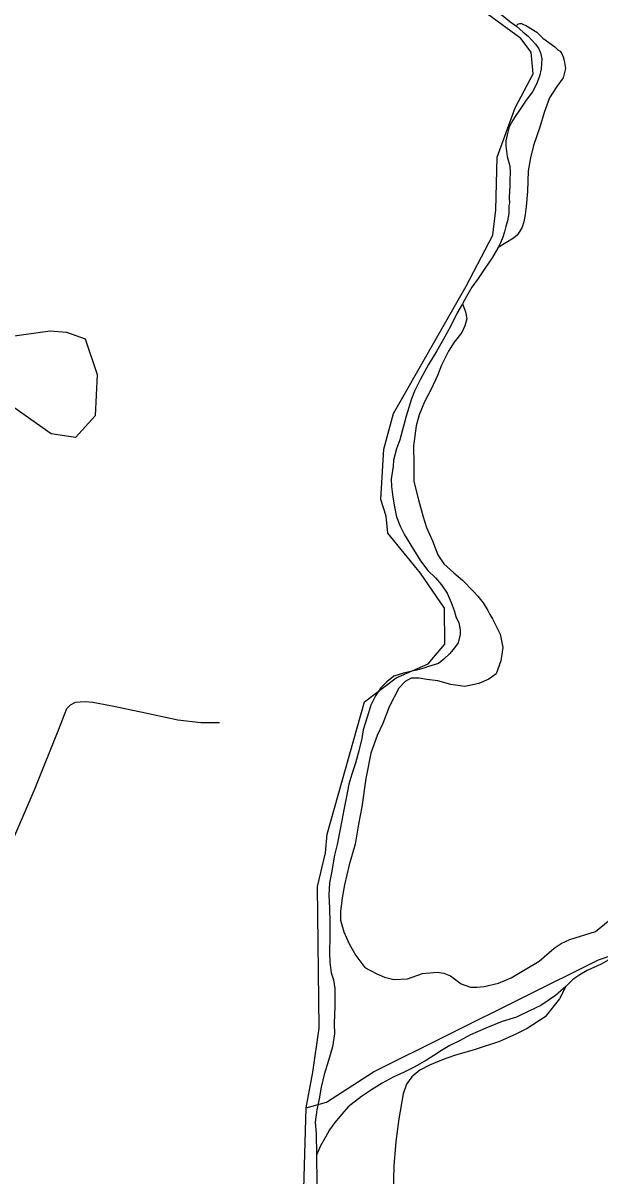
# Model space of a CAD drawing. Extents: x 2206922 to 2357709, y 510027 to 673830.
# Drawn here: x 2298613 to 2301459, y 531479 to 537168 of the extents above; entities that cross this region are included whole.
import ezdxf

# ---------------------------------------------------------------- set-up
doc = ezdxf.new("R2010")
doc.units = 0
for name, color, linetype in [('Exist Hydrographic Creek Single Shore', 7, 'Continuous'), ('Exist Hydrographic Misc Water Feature', 7, 'Continuous'), ('Exist Hydrographic Pond Under 1500 Sq Ft', 7, 'Continuous'), ('Exist Road Non-System Type 51', 7, 'Continuous')]:
    doc.layers.add(name, color=color, linetype=linetype)

msp = doc.modelspace()

# ---------------------------------------------------------------- linework, layer by layer
at = {"layer": 'Exist Hydrographic Creek Single Shore'}
for points in [[(2300010.2, 531815.5), (2300042.2, 531990.7), (2300073.1, 532208.5), (2300065.1, 532907.1), (2300105.1, 533072.8), (2300112.3, 533165), (2300297.2, 533818.9), (2300454.1, 533936.8), (2300611.2, 534005.5), (2300694.2, 534103.9), (2300692.2, 534281.1), (2300573.2, 534453.4), (2300413.1, 534650.4), (2300404.3, 534735.4), (2300378.2, 534816.4), (2300392.2, 535066.3), (2300440.2, 535242.2), (2300799.2, 535870.4), (2300930.2, 536121.7), (2300945.2, 536247), (2300951.1, 536506.5), (2301040.1, 536749.6), (2301130.2, 536917.3), (2301120.1, 537025.2), (2301069.3, 537092.1), (2300902.1, 537213.3)], [(2301386.3, 528605.9), (2301302.2, 528622.2), (2300831.2, 529102), (2300349.3, 529735.6), (2300146.3, 530019.4), (2300044.2, 530209), (2299983.3, 530449.3), (2299953.2, 530907.5), (2299986.2, 531017.1), (2300010.2, 531815.5)]]:
    msp.add_lwpolyline(points, dxfattribs=at)
at = {"layer": 'Exist Hydrographic Misc Water Feature'}
for points in [[(2300868.7, 537334.6), (2300899.3, 537294.9), (2300923.5, 537263.3), (2300954, 537223.6), (2300984.2, 537200), (2301014.5, 537176.2), (2301046.7, 537152.6)], [(2301046.7, 537152.6), (2301050.4, 537158.7), (2301054.5, 537162.7), (2301058.4, 537164.7), (2301064.3, 537166.8), (2301072.3, 537166.9), (2301078.5, 537163), (2301096.7, 537155.2), (2301147, 537123.7), (2301177.1, 537094), (2301235.8, 537050.7), (2301251.8, 537036.9), (2301262, 537029), (2301270, 537019.1), (2301278.2, 537001.3), (2301282.5, 536983.3), (2301286.4, 536963.3), (2301288.7, 536943.4), (2301282.9, 536917.3), (2301277.2, 536897.3), (2301245.6, 536854.9), (2301210.5, 536798.6), (2301183.3, 536726.4), (2301161.9, 536654.2), (2301131, 536563.9), (2301115.6, 536503.8), (2301104.1, 536439.7), (2301101.5, 536337.7), (2301094.3, 536263.7), (2301090.8, 536223.6), (2301083, 536187.6), (2301075.2, 536161.5), (2301063.5, 536141.4), (2301049.8, 536121.2), (2301031.9, 536107), (2300956.5, 536060.3)], [(2301046.7, 537152.6), (2301080.9, 537123), (2301105.1, 537103.3), (2301123.4, 537083.5), (2301141.4, 537063.7), (2301155.6, 537043.9), (2301165.8, 537022), (2301172.2, 536992), (2301170.3, 536968), (2301168.9, 536942.1), (2301161.1, 536906), (2301145.7, 536865.9), (2301126.3, 536829.7), (2301094.5, 536787.3), (2301065, 536743.1), (2301041.4, 536706.8), (2301029.7, 536688.8), (2301011.8, 536656.6), (2301000.4, 536616.4), (2300994.6, 536586.4), (2300995, 536562.5), (2301001.6, 536510.5), (2301014.1, 536462.7), (2301016.4, 536430.8), (2301014.9, 536394.7), (2301015.1, 536362.7), (2301013.5, 536338.7), (2301011.6, 536306.8), (2301012.3, 536278.7), (2301010.2, 536266.7), (2301008.8, 536228.7), (2301003, 536192.7), (2300995.2, 536164.7), (2300987.6, 536138.6), (2300979.9, 536112.5), (2300968.2, 536084.4), (2300956.5, 536060.3)], [(2300956.5, 536060.3), (2300927, 536010), (2300891.7, 535957.7), (2300858.3, 535907.3), (2300826.7, 535865), (2300801.3, 535818.7), (2300781.4, 535782.5)], [(2300781.4, 535782.5), (2300752.2, 535734.3), (2300722.7, 535674), (2300687.5, 535607.7), (2300654.2, 535551.3), (2300613, 535482.9), (2300573.6, 535410.5), (2300544.5, 535352.2), (2300528.7, 535314.1), (2300503.7, 535227.9), (2300470.9, 535111.6), (2300455.3, 535067.5), (2300440.2, 535011.3), (2300438.5, 534981.3), (2300429.1, 534917.3), (2300431.3, 534881.3), (2300437.9, 534829.4), (2300444.5, 534781.5), (2300455.1, 534731.6), (2300473.4, 534685.8), (2300493.9, 534642.1), (2300538.8, 534570.6), (2300573.4, 534515), (2300609.9, 534467.4), (2300648.3, 534429.9), (2300676.4, 534396.2), (2300704.9, 534354.5), (2300725.4, 534308.8), (2300739.9, 534268.9), (2300748.1, 534239.1), (2300762.5, 534209.3), (2300768.9, 534173.3), (2300769.3, 534151.3), (2300759.6, 534109.3), (2300742, 534085.1), (2300718.2, 534056.8), (2300688.5, 534028.6), (2300662.6, 534008.3), (2300613, 533993.8), (2300584.9, 533983.5), (2300553.1, 533975.2), (2300489.4, 533960.4), (2300441.4, 533945.9), (2300408, 533917.6), (2300378.2, 533887.2), (2300350.8, 533849), (2300329.2, 533802.8), (2300309.7, 533742.6), (2300290.5, 533680.4), (2300284.9, 533638.5), (2300269.8, 533576.3), (2300252.1, 533516.1), (2300234.9, 533462), (2300219.5, 533411.9), (2300206.2, 533343.7), (2300194.7, 533285.6), (2300185.5, 533233.5), (2300175.8, 533181.5), (2300162.7, 533115.4), (2300149.2, 533061.3), (2300134.2, 532975.2), (2300124.8, 532925.1), (2300121.5, 532865.1), (2300124, 532801.2), (2300127, 532729.3), (2300125.6, 532661.2), (2300124.4, 532581.3), (2300127, 532533.4), (2300133.4, 532481.4), (2300143.9, 532447.6), (2300150.4, 532403.7), (2300150.6, 532359.8), (2300151.2, 532313.7), (2300149.6, 532275.7), (2300148.2, 532231.8), (2300148.8, 532179.8), (2300139.6, 532115.7), (2300120.3, 532049.5), (2300099, 531979.3), (2300083.8, 531917.2), (2300074.1, 531859.2), (2300062.9, 531805.1), (2300053.4, 531745), (2300058.1, 531689.1), (2300061.2, 531581.2)], [(2300781.4, 535782.5), (2300795.9, 535742.7), (2300802.5, 535708.9), (2300792.6, 535674.7), (2300777.3, 535640.6), (2300739.7, 535594.2), (2300712.3, 535549.9), (2300677, 535479.6), (2300657.5, 535429.4), (2300626.1, 535361.1), (2300592.9, 535298.8), (2300567.7, 535234.6), (2300552.1, 535180.4), (2300539.2, 535082.3), (2300540.2, 534988.4), (2300541.2, 534906.5), (2300564.2, 534814.8), (2300587, 534731.1), (2300603.4, 534679.3), (2300632.3, 534613.6), (2300658.9, 534544), (2300689.5, 534500.2), (2300737.9, 534454.8), (2300780.1, 534419.4), (2300834.7, 534363.9), (2300857, 534340.2), (2300883.5, 534306.5), (2300905.6, 534268.7), (2300915.9, 534248.9), (2300928.2, 534229), (2300966.9, 534153.4), (2300979.6, 534087.6), (2300970.4, 534021.5), (2300947.3, 533957.4), (2300911.4, 533931), (2300861.7, 533908.5), (2300792, 533893.8), (2300724, 533905), (2300659.8, 533922.3), (2300605.6, 533929.7), (2300567.7, 533935.3), (2300527.7, 533934.9), (2300497.8, 533918.6), (2300466.2, 533886.3), (2300419.2, 533793.7), (2300388.3, 533711.5), (2300360.6, 533653.3), (2300327.8, 533564.9), (2300303.2, 533440.7), (2300284.7, 533300.6), (2300267.5, 533214.5), (2300250.7, 533116.3), (2300221.8, 533014.1), (2300198.6, 532915.9), (2300187.5, 532851.8), (2300178.1, 532783.8), (2300178.7, 532741.8), (2300195.1, 532684), (2300222, 532624.3), (2300254.4, 532566.8), (2300299.3, 532507.2), (2300357.5, 532475.9), (2300395.7, 532460.3), (2300441.8, 532448.8), (2300509.7, 532451.6), (2300583.3, 532478.3), (2300655.3, 532485), (2300689.3, 532479.4), (2300721.5, 532465.8), (2300773.8, 532426.3), (2300819.9, 532410.9), (2300851.9, 532411.2), (2300887.8, 532413.6), (2300957.7, 532430.3), (2301021.3, 532457.1), (2301158.3, 532538.5), (2301233.5, 532603.3), (2301267.1, 532625.6), (2301311, 532646.1), (2301436.5, 532685.4), (2301508.1, 532742.1)], [(2298746.2, 535650), (2298827.2, 535643.4), (2298919.7, 535609.3), (2298977.9, 535434.2), (2298968.1, 535230), (2298870.9, 535123), (2298751.1, 535141.5)], [(2300010.2, 531815.5), (2300110.2, 531842.5), (2300341.1, 531992.9), (2301452.3, 532546.3), (2301709.2, 532632.1)], [(2301531.7, 532570.5), (2301500.1, 532544.1), (2301464.2, 532523.7), (2301396.7, 532493), (2301359, 532470.7), (2301325.2, 532448.3), (2301291.5, 532414)], [(2301291.5, 532414), (2301240.1, 532369.4), (2301166.7, 532320.6), (2301110.9, 532294.1), (2301047.5, 532263.4), (2300975.8, 532240.7), (2300896, 532207.8), (2300820.5, 532175.1), (2300766.8, 532146.5), (2300719, 532122), (2300677.4, 532097.5), (2300639.7, 532073.1), (2300604, 532050.8), (2300542.3, 532016.1), (2300492.7, 531991.6), (2300438.9, 531967), (2300385.2, 531936.5), (2300331.7, 531903.9), (2300281.9, 531871.4), (2300216.7, 531820.7), (2300184.9, 531784.4), (2300151.4, 531742), (2300124, 531705.8), (2300104.3, 531669.6), (2300080.7, 531627.4), (2300061.2, 531581.2)], [(2301291.5, 532414), (2301260.2, 532353.7), (2301189.2, 532264.9), (2301100, 532206), (2301044.2, 532179.4), (2300962.6, 532142.6), (2300843.3, 532103.3), (2300741.4, 532074.2), (2300685.8, 532053.7), (2300618.1, 532024.9), (2300570.4, 532000.4), (2300530.8, 531968.1), (2300505.2, 531931.8), (2300487.7, 531883.6), (2300467, 531761.5), (2300452.3, 531649.4), (2300441.8, 531529.3), (2300438.9, 531395.3)], [(2300061.2, 531581.2), (2300062.7, 531445.3), (2300069.4, 531371.4), (2300076.2, 531309.5), (2300077.2, 531217.6), (2300071.9, 531153.5), (2300054.7, 531079.4), (2300039.5, 531015.3), (2300026, 530957.1), (2300012.6, 530889.1), (2300013.2, 530849.1), (2300009.8, 530797.1), (2300010.4, 530733.1), (2300014.9, 530691.2), (2300021.4, 530643.3), (2300026, 530593.4), (2300034.4, 530543.5), (2300047.3, 530479.6)]]:
    msp.add_lwpolyline(points, dxfattribs=at)
at = {"layer": 'Exist Hydrographic Pond Under 1500 Sq Ft'}
msp.add_lwpolyline([(2298751.1, 535141.5), (2298482.1, 535330.6), (2298423.1, 535413.8), (2298464.1, 535563.8), (2298546.1, 535621.2), (2298746.2, 535650)], dxfattribs=at)
at = {"layer": 'Exist Road Non-System Type 51'}
msp.add_lwpolyline([(2298532.9, 533066.3), (2298673, 533392.6), (2298789, 533683.3), (2298827.9, 533786), (2298847, 533803.7), (2298871.1, 533816.4), (2298895.1, 533819.3), (2298919.2, 533820.7), (2298957.4, 533817.8), (2299043.7, 533800.9), (2299193.7, 533769.7), (2299376.3, 533730.1), (2299489.5, 533715.9), (2299581.5, 533717.3)], dxfattribs=at)

doc.saveas('drawing.dxf')
